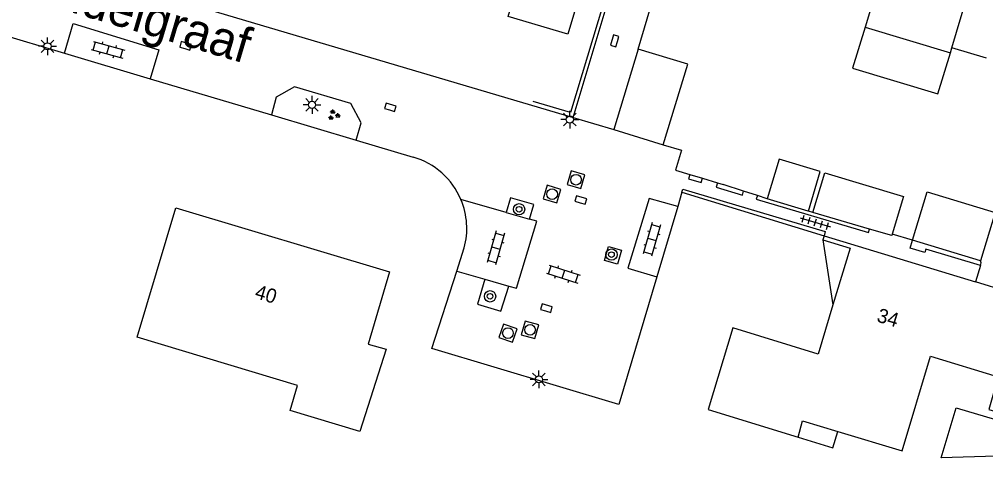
# Model space of a CAD drawing. Extents: x 131000 to 133013, y 393000 to 396501.
# Drawn here: x 131290.5 to 131358.5, y 394887.3 to 394918.1 of the extents above; entities that cross this region are included whole.
import ezdxf

# ---------------------------------------------------------------- set-up
doc = ezdxf.new("R2010")
doc.units = 0
for name, color, linetype in [('gg-afsc-erfafscheiding', 7, 'Continuous'), ('gg-afsc-muur', 7, 'Continuous'), ('gg-anno-huisnummerreeks BGT', 7, 'Continuous'), ('gg-anno-openbare ruimte label', 7, 'Continuous'), ('gg-bbg-bijgebouw', 7, 'Continuous'), ('gg-bbg-gedigitaliseerde bebouwing', 7, 'Continuous'), ('gg-bbg-gedigitaliseerde bijgebouw', 7, 'Continuous'), ('gg-bbg-hoofdgebouw', 7, 'Continuous'), ('gg-bbg-luifel en loopbrug', 7, 'Continuous'), ('gg-bbg-tussenscheiding', 7, 'Continuous'), ('gg-knt-verharding', 7, 'Continuous'), ('gg-knt-verharding nz', 7, 'Continuous'), ('gt-grn-vlakafsluiter', 7, 'Continuous'), ('gt-symb-boom', 7, 'Continuous'), ('gt-symb-groenvak', 7, 'Continuous'), ('gt-symb-klinker verharding', 7, 'Continuous'), ('gt-symb-kolk', 7, 'Continuous'), ('gt-symb-lichtmast', 7, 'Continuous'), ('gt-symb-rioolschacht', 7, 'Continuous'), ('gt-symb-tegel verharding', 7, 'Continuous')]:
    doc.layers.add(name, color=color, linetype=linetype)

# ---------------------------------------------------------------- blocks, each defined once
blk = doc.blocks.new('gt0-TEG1')
at = {"layer": 'gt-symb-tegel verharding'}
for p, q in [((-1.125, 0), (1.125, 0)), ((-0.9, -0.25), (-0.9, 0.25)), ((-0.45, -0.25), (-0.45, 0.25)), ((0, -0.25), (0, 0.25)), ((0.45, -0.25), (0.45, 0.25)), ((0.9, -0.25), (0.9, 0.25))]:
    blk.add_line(p, q, dxfattribs=at)
blk = doc.blocks.new('gt0-LMAST')
at = {"layer": 'gt-symb-lichtmast'}
for p, q in [((-0.182, 0.173), (-0.447, 0.438)), ((-0.005, 0.246), (-0.005, 0.621)), ((0.172, 0.173), (0.437, 0.438)), ((-0.255, -0.004), (-0.63, -0.004)), ((-0.182, -0.181), (-0.447, -0.446)), ((-0.005, -0.254), (-0.005, -0.629)), ((0.437, -0.446), (0.172, -0.181)), ((0.245, -0.004), (0.62, -0.004))]:
    blk.add_line(p, q, dxfattribs=at)
blk.add_circle((-0.005, -0.004), 0.25, dxfattribs=at)
blk = doc.blocks.new('gt0-KOLK')
at = {"layer": 'gt-symb-kolk'}
blk.add_lwpolyline([(0, 0), (0.375, 0), (0.375, 0.4), (-0.375, 0.4), (-0.375, 0), (0, 0)], dxfattribs=at)
blk = doc.blocks.new('gt0-RS')
at = {"layer": 'gt-symb-rioolschacht'}
blk.add_lwpolyline([(-0.5, -0.5), (0.5, -0.5), (0.5, 0.5), (-0.5, 0.5)], close=True, dxfattribs=at)
blk.add_circle((0, 0), 0.375, dxfattribs=at)
blk = doc.blocks.new('gt0-BOOM')
at = {"layer": 'gt-symb-boom'}
for radius in [0.4, 0.2]:
    blk.add_circle((0, 0), radius, dxfattribs=at)
blk = doc.blocks.new('gt0-KL1')
at = {"layer": 'gt-symb-klinker verharding'}
for p, q in [((-1.15, 0.3), (1.15, 0.3)), ((-1, -0.3), (-1, 0.3)), ((-0.5, 0.3), (-0.5, 0.45)), ((0, -0.3), (0, 0.3)), ((0.5, 0.3), (0.5, 0.45)), ((1, -0.3), (1, 0.3)), ((-1.15, -0.3), (1.15, -0.3)), ((-0.5, -0.45), (-0.5, -0.3)), ((0.5, -0.45), (0.5, -0.3))]:
    blk.add_line(p, q, dxfattribs=at)
blk = doc.blocks.new('gt0-GRVAK')
at = {"layer": 'gt-symb-groenvak'}
for p, q in [((-0.11, 0.189), (-0.228, 0.24)), ((-0.182, 0.153), (0.088, 0.153)), ((-0.091, 0.211), (-0.156, 0.322)), ((-0.047, 0.214), (-0.047, 0.393)), ((-0.004, 0.211), (0.061, 0.322)), ((0.015, 0.189), (0.133, 0.24)), ((0.262, -0.052), (0.197, 0.059)), ((0.305, -0.049), (0.305, 0.13)), ((0.349, -0.052), (0.414, 0.059)), ((-0.245, -0.228), (-0.363, -0.177)), ((-0.318, -0.264), (-0.047, -0.264)), ((-0.226, -0.206), (-0.291, -0.095)), ((-0.183, -0.203), (-0.183, -0.024)), ((-0.139, -0.206), (-0.074, -0.095)), ((-0.12, -0.228), (-0.002, -0.177)), ((0.243, -0.074), (0.125, -0.023)), ((0.17, -0.11), (0.441, -0.11)), ((0.368, -0.074), (0.486, -0.023))]:
    blk.add_line(p, q, dxfattribs=at)

msp = doc.modelspace()

# ---------------------------------------------------------------- linework, layer by layer
at = {"layer": 'gg-afsc-erfafscheiding'}
for p, q in [((131333.994, 394916.043), (131336.183, 394923.355)), ((131337.083, 394905.961), (131347.085, 394902.908)), ((131341.429, 394906.044), (131339.992, 394906.514)), ((131342.395, 394905.728), (131341.429, 394906.044)), ((131343.086, 394905.512), (131342.395, 394905.728)), ((131346.297, 394904.549), (131345.981, 394904.642)), ((131353.307, 394902.582), (131351.879, 394903.014)), ((131358.086, 394900.812), (131357.744, 394899.652))]:
    msp.add_line(p, q, dxfattribs=at)
msp.add_lwpolyline([(131358.086, 394900.812), (131358.138, 394900.99), (131358.098, 394901.132)], dxfattribs=at)
at = {"layer": 'gg-afsc-muur'}
for p, q in [((131337.646, 394907.227), (131338.541, 394906.955)), ((131338.541, 394906.955), (131339.594, 394906.635)), ((131339.594, 394906.635), (131339.992, 394906.514))]:
    msp.add_line(p, q, dxfattribs=at)
for points in [[(131336.723, 394936.403), (131329.248, 394911.574), (131326.629, 394912.35)], [(131335.771, 394909.313), (131337.063, 394908.92), (131336.642, 394907.532), (131337.646, 394907.227)]]:
    msp.add_lwpolyline(points, dxfattribs=at)
at = {"layer": 'gg-bbg-bijgebouw'}
for p, q in [((131333.994, 394916.043), (131332.282, 394910.394)), ((131332.282, 394910.394), (131335.771, 394909.313)), ((131350.292, 394903.376), (131346.297, 394904.549)), ((131358.098, 394901.132), (131353.307, 394902.582))]:
    msp.add_line(p, q, dxfattribs=at)
for points in [[(131335.771, 394909.313), (131337.493, 394914.98), (131333.994, 394916.043)], [(131345.981, 394904.642), (131345.975, 394904.623), (131343.086, 394905.512)], [(131351.879, 394903.014), (131351.85, 394902.918), (131350.292, 394903.376)]]:
    msp.add_lwpolyline(points, dxfattribs=at)
at = {"layer": 'gg-bbg-gedigitaliseerde bebouwing'}
for p, q in [((131350.417, 394919.069), (131349.973, 394917.599)), ((131349.973, 394917.599), (131355.976, 394915.787)), ((131355.976, 394915.787), (131356.08, 394916.13)), ((131358.52, 394915.4), (131356.08, 394916.13)), ((131363.95, 394897.761), (131357.744, 394899.652)), ((131338.934, 394890.663), (131345.27, 394888.72))]:
    msp.add_line(p, q, dxfattribs=at)
for points in [[(131316.269, 394894.908), (131314.425, 394889.111), (131309.51, 394890.59), (131310.04, 394892.37), (131298.742, 394895.761), (131301.478, 394904.879)], [(131348.05, 394889.12), (131352.58, 394887.75), (131354.58, 394894.43), (131359.34, 394892.98), (131358.67, 394890.68), (131364.11, 394889.03), (131366.51, 394896.98)], [(131345.27, 394888.72), (131345.57, 394889.87), (131348.05, 394889.12)]]:
    msp.add_lwpolyline(points, dxfattribs=at)
at = {"layer": 'gg-bbg-gedigitaliseerde bijgebouw'}
for points in [[(131345.981, 394904.642), (131346.822, 394907.432), (131343.928, 394908.305), (131343.086, 394905.512)], [(131346.297, 394904.549), (131347.138, 394907.336), (131352.679, 394905.665), (131351.879, 394903.014)], [(131353.307, 394902.582), (131354.334, 394905.985), (131359.126, 394904.539), (131358.098, 394901.132)]]:
    msp.add_lwpolyline(points, dxfattribs=at)
at = {"layer": 'gg-bbg-hoofdgebouw'}
for q in [(131346.992, 394902.623), (131357.744, 394899.652)]:
    msp.add_line((131347.085, 394902.908), q, dxfattribs=at)
for points in [[(131332.759, 394929.53), (131329.059, 394917.09), (131324.856, 394918.332), (131325.082, 394919.133), (131321.599, 394920.174)], [(131301.478, 394904.879), (131316.5, 394900.37), (131315.006, 394895.279), (131316.269, 394894.908)], [(131346.992, 394902.623), (131348.913, 394902.031), (131347.715, 394898.039)], [(131347.715, 394898.039), (131346.674, 394894.568), (131340.656, 394896.41), (131338.934, 394890.663)]]:
    msp.add_lwpolyline(points, dxfattribs=at)
at = {"layer": 'gg-bbg-luifel en loopbrug'}
msp.add_line((131346.992, 394902.623), (131347.715, 394898.039), dxfattribs=at)
for points in [[(131349.973, 394917.599), (131349.096, 394914.695), (131355.096, 394912.883), (131355.976, 394915.787)], [(131359.209, 394887.382), (131355.324, 394887.279), (131356.376, 394890.793), (131359.141, 394889.965), (131359.209, 394887.382)], [(131345.27, 394888.72), (131347.699, 394887.975), (131348.05, 394889.12)]]:
    msp.add_lwpolyline(points, dxfattribs=at)
at = {"layer": 'gg-bbg-tussenscheiding'}
msp.add_line((131356.08, 394916.13), (131359.116, 394926.301), dxfattribs=at)
at = {"layer": 'gg-knt-verharding'}
for p, q in [((131329.429, 394911.239), (131336.982, 394936.327)), ((131283.037, 394924.984), (131329.429, 394911.239)), ((131287.756, 394917.499), (131293.637, 394915.748)), ((131293.637, 394915.748), (131299.661, 394913.953)), ((131299.661, 394913.953), (131308.195, 394911.412)), ((131329.429, 394911.239), (131332.282, 394910.394)), ((131314.167, 394909.633), (131318.179, 394908.438)), ((131337.083, 394905.961), (131336.787, 394904.962)), ((131336.787, 394904.962), (131335.318, 394900.008)), ((131324.718, 394904.538), (131326.368, 394904.067)), ((131321.239, 394900.407), (131321.767, 394902.047)), ((131323.211, 394899.844), (131324.911, 394899.36))]:
    msp.add_line(p, q, dxfattribs=at)
for points in [[(131314.167, 394909.633), (131314.522, 394910.863), (131313.797, 394912.215), (131309.824, 394913.378), (131308.544, 394912.652), (131308.195, 394911.412)], [(131337.646, 394907.227), (131337.548, 394906.904), (131338.447, 394906.644), (131338.541, 394906.955)], [(131339.594, 394906.635), (131339.502, 394906.331), (131341.338, 394905.765), (131341.429, 394906.044)], [(131337.083, 394905.961), (131337.146, 394906.174), (131347.158, 394903.199), (131347.085, 394902.908)], [(131326.368, 394904.067), (131326.667, 394905.109), (131325.014, 394905.576), (131324.718, 394904.538)], [(131342.395, 394905.728), (131342.314, 394905.479), (131350.217, 394903.121), (131350.292, 394903.376)], [(131358.086, 394900.812), (131354.249, 394901.952), (131354.175, 394901.734), (131353.141, 394902.035), (131353.307, 394902.582)], [(131331.647, 394901.157), (131331.927, 394902.154), (131332.837, 394901.878), (131332.552, 394900.895), (131331.647, 394901.157)], [(131335.318, 394900.008), (131332.653, 394891.018), (131319.486, 394894.959), (131321.239, 394900.407)], [(131323.211, 394899.844), (131322.709, 394898.087), (131324.347, 394897.584), (131324.911, 394899.36)]]:
    msp.add_lwpolyline(points, dxfattribs=at)
for centre, radius, start, end in [((131316.718, 394903.417), 5.23, 22.82094, 73.77449), ((131316.706, 394903.413), 5.242, 344.9006, 22.81036)]:
    msp.add_arc(centre, radius, start, end, dxfattribs=at)
at = {"layer": 'gg-knt-verharding nz'}
for p, q in [((131324.718, 394904.538), (131321.538, 394905.445)), ((131321.239, 394900.407), (131323.211, 394899.844))]:
    msp.add_line(p, q, dxfattribs=at)
for points in [[(131293.637, 394915.748), (131294.258, 394917.841), (131300.287, 394915.99), (131299.661, 394913.953)], [(131336.787, 394904.962), (131334.779, 394905.524), (131333.284, 394900.63), (131335.318, 394900.008)], [(131324.911, 394899.36), (131325.435, 394899.21), (131326.883, 394903.92), (131326.368, 394904.067)]]:
    msp.add_lwpolyline(points, dxfattribs=at)
at = {"layer": 'gt-grn-vlakafsluiter'}
msp.add_line((131308.195, 394911.412), (131314.167, 394909.633), dxfattribs=at)

# ---------------------------------------------------------------- block references
at = {"layer": 'gt-symb-boom'}
for p in [(131325.627, 394904.766), (131332.128, 394901.574), (131323.582, 394898.639)]:
    msp.add_blockref('gt0-BOOM', p, dxfattribs=at)
at = {"layer": 'gt-symb-groenvak'}
msp.add_blockref('gt0-GRVAK', (131312.572, 394911.395), dxfattribs=at)
at = {"layer": 'gt-symb-klinker verharding'}
for p, rotation in [((131296.705, 394915.992), -15.425970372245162), ((131323.992, 394902.052), -106.02410965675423), ((131334.967, 394902.645), -106.0241096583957), ((131328.748, 394900.203), -17.945563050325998)]:
    msp.add_blockref('gt0-KL1', p, dxfattribs=dict(at, rotation=rotation))
at = {"layer": 'gt-symb-kolk'}
for p, rotation in [((131332.543, 394916.571), 73.43253308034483), ((131302.103, 394916.081), -16.567466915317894), ((131316.512, 394911.757), -16.567466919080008), ((131329.919, 394905.23), -16.567466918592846), ((131327.492, 394897.616), -16.567466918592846)]:
    msp.add_blockref('gt0-KOLK', p, dxfattribs=dict(at, rotation=rotation))
at = {"layer": 'gt-symb-lichtmast'}
for p in [(131292.449, 394916.246), (131311.063, 394912.123), (131329.199, 394911.086), (131327.027, 394892.795)]:
    msp.add_blockref('gt0-LMAST', p, dxfattribs=at)
at = {"layer": 'gt-symb-rioolschacht'}
for p, rotation in [((131329.633, 394906.85), 73.5037757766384), ((131327.949, 394905.833), 73.50377577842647), ((131324.845, 394896.05), 70.96692019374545), ((131326.4, 394896.281), 73.97589034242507)]:
    msp.add_blockref('gt0-RS', p, dxfattribs=dict(at, rotation=rotation))
at = {"layer": 'gt-symb-tegel verharding', "rotation": -16.567466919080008}
msp.add_blockref('gt0-TEG1', (131346.472, 394903.851), dxfattribs=at)

# ---------------------------------------------------------------- texts
at = {"layer": 'gg-anno-huisnummerreeks BGT'}
for s, p in [('40', (131306.97, 394898.532)), ('34', (131350.733, 394896.877))]:
    msp.add_text(s, height=1, rotation=343.3, dxfattribs=at).set_placement(p)
at = {"layer": 'gg-anno-openbare ruimte label'}
msp.add_text('Middelgraaf', height=2.5, rotation=343.5, dxfattribs=at).set_placement((131289.538, 394919.988))

doc.saveas('drawing.dxf')
